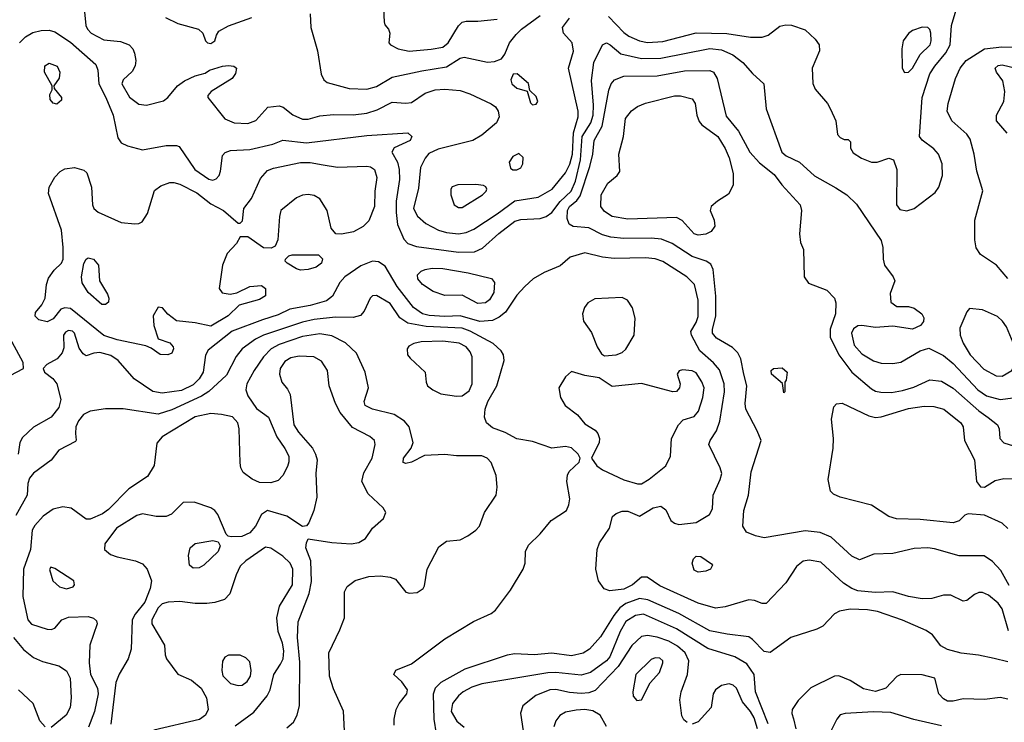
# Model space of a CAD drawing. Extents: x 1173029 to 1307123, y 522559 to 678521.
# Tile 437 of 623: x 1204894 to 1209947, y 623179 to 626784. Entities that reach past the tile are written whole.
import ezdxf

# ---------------------------------------------------------------- set-up
doc = ezdxf.new("R2010")
doc.units = 0

msp = doc.modelspace()

# ---------------------------------------------------------------- linework, layer by layer
at = {"layer": '0CON10XD'}
for points in [[(1206755.8, 626945), (1206763.9, 626773.9), (1206767.5, 626757.5), (1206786.7, 626735), (1206793.3, 626715), (1206788.8, 626665), (1206796.2, 626655), (1206836.7, 626635), (1206892.6, 626622.6), (1207005, 626632.5), (1207065, 626644.1), (1207092.5, 626665), (1207145, 626752.5), (1207165, 626770.8), (1207185, 626777.5), (1207245, 626775.9), (1207345, 626786.1)], [(1205219.5, 626895), (1205233.6, 626755), (1205241.8, 626735), (1205261.5, 626715), (1205325, 626681.3), (1205412.1, 626672.1), (1205456.2, 626655), (1205474.2, 626635), (1205482.6, 626612.6), (1205490, 626575), (1205487.4, 626547.4), (1205471.4, 626518.6), (1205424.6, 626475), (1205418.5, 626455), (1205457.1, 626387.1), (1205505, 626350), (1205545, 626345.4), (1205631.7, 626368.3), (1205654.3, 626385), (1205703.3, 626445), (1205740.3, 626469.7), (1205795, 626496.7), (1205845, 626510), (1205867.5, 626525), (1205934, 626546), (1205965, 626549.5), (1205992.5, 626545), (1206006.2, 626535), (1206002.3, 626507.7), (1205985, 626483.3), (1205876.7, 626415), (1205860, 626395), (1205858.8, 626385), (1205946.9, 626275), (1205995, 626255.4), (1206065, 626251.2), (1206105, 626267.1), (1206167.5, 626335), (1206225, 626342), (1206246.2, 626335), (1206295.4, 626295.4), (1206345.5, 626274.5), (1206375, 626274.6), (1206435, 626290.4), (1206505, 626298.5), (1206605, 626296.6), (1206675, 626305.3), (1206728.5, 626321.5), (1206805, 626360.8), (1206875, 626355.4), (1206905, 626360), (1206975, 626407.5), (1207025.4, 626424.6), (1207075, 626427.2), (1207155, 626420.7), (1207204.3, 626404.3), (1207313.3, 626353.3), (1207335, 626336.9), (1207350, 626315), (1207353.8, 626285), (1207340.5, 626255), (1207265, 626192.3), (1207219.4, 626165), (1207040.7, 626119.3), (1206993.2, 626096.8), (1206975, 626074.4), (1206950.2, 626025), (1206940.1, 625920.1), (1206914.7, 625815), (1206935, 625776.7), (1206978.7, 625738.7), (1207043.1, 625705), (1207085, 625691.9), (1207145, 625686.2), (1207185, 625692.1), (1207225, 625709.4), (1207345, 625787.4), (1207434.8, 625855.2), (1207555, 625874.2), (1207627.1, 625915), (1207695, 625998.5), (1207717.5, 626042.5), (1207730.4, 626095), (1207736.2, 626203.8), (1207760.5, 626285), (1207760.3, 626315), (1207711.2, 626535), (1207736.5, 626623.5), (1207730, 626665), (1207684.3, 626715), (1207679.5, 626745), (1207715, 626792.2)], [(1206384.6, 626815), (1206388, 626745), (1206422.1, 626625), (1206440.8, 626505), (1206454, 626475), (1206471.7, 626461.7), (1206585, 626431.5), (1206675, 626428), (1206725, 626442.2), (1206805, 626489.2), (1206958.1, 626521.9), (1207085, 626542.5), (1207155, 626586), (1207175, 626591.5), (1207295, 626566.9), (1207330.3, 626569.7), (1207365.8, 626584.2), (1207383.1, 626606.9), (1207407.3, 626665), (1207441.3, 626708.7), (1207468.5, 626735), (1207564.6, 626805)], [(1207915, 626801.2), (1207995, 626719.1), (1208020.4, 626700.4), (1208075, 626675.8), (1208115, 626667.9), (1208195, 626672.3), (1208365, 626716.6), (1208523.5, 626713.5), (1208645, 626695.3), (1208705, 626695.3), (1208735, 626705.3), (1208795, 626750.2), (1208825, 626757.7), (1208855, 626756.7), (1208925, 626732.1), (1208975.5, 626685), (1208996.5, 626655), (1208998.2, 626625), (1208961.2, 626535), (1208963.4, 626456.6), (1208977, 626427), (1209038.9, 626355), (1209055.6, 626325), (1209082, 626265), (1209090, 626195), (1209105, 626180), (1209125, 626170), (1209145, 626170), (1209158.3, 626158.3), (1209157.5, 626125), (1209170.5, 626100.5), (1209213.2, 626073.2), (1209265, 626052.9), (1209295, 626052.9), (1209353.9, 626073.9), (1209378, 626065), (1209396, 626015), (1209393.8, 625833.8), (1209410.6, 625810.6), (1209447, 625803), (1209485, 625815.5), (1209592.6, 625897.4), (1209610, 625925), (1209629.1, 625985), (1209628.5, 626045), (1209608.9, 626095), (1209585, 626121.1), (1209525, 626166.9), (1209512.2, 626185), (1209525.6, 626385), (1209564.4, 626505.6), (1209590, 626545), (1209647.2, 626615), (1209669.3, 626655), (1209675.4, 626754.6), (1209700, 626835)], [(1205641.9, 626795), (1205706, 626765), (1205812, 626735), (1205833.8, 626715), (1205846.7, 626675), (1205857.5, 626665), (1205875, 626661.4), (1205896.2, 626675), (1205903.8, 626705), (1205916, 626725), (1205965, 626752.3), (1206085, 626795.5)], [(1204892.7, 626665), (1204923.8, 626696.2), (1204961.2, 626718.8), (1205005, 626728.2), (1205045, 626731.1), (1205075, 626721.8), (1205155, 626668.9), (1205284.2, 626554.2), (1205295.4, 626525), (1205300, 626455), (1205336.6, 626385), (1205373.2, 626295), (1205397.4, 626177.4), (1205415, 626152), (1205446.8, 626136.8), (1205525, 626115.7), (1205645, 626139.2), (1205699.3, 626139.3), (1205713, 626133), (1205793.5, 626015), (1205865, 625966.2), (1205885, 625960.8), (1205902.4, 625967.6), (1205917.3, 625985), (1205925, 626007.5), (1205935, 626086.7), (1205947.8, 626102.2), (1205975, 626112.2), (1206075, 626117.8), (1206193.8, 626146.2), (1206245, 626165.4), (1206365, 626151.7), (1206675, 626190.3), (1206885, 626204.4), (1206905.7, 626185), (1206897.1, 626165), (1206815, 626126), (1206804.4, 626105), (1206833.3, 626053.3), (1206841.6, 626015), (1206843.1, 625965), (1206826.8, 625853.2), (1206825.6, 625795), (1206833.2, 625733.2), (1206865, 625658.1), (1206885.7, 625635.8), (1206930.7, 625620.7), (1207145, 625590.7), (1207227.3, 625592.7), (1207268.5, 625611.5), (1207352.4, 625687.6), (1207435, 625750.3), (1207465, 625758.9), (1207565, 625764.7), (1207595, 625774.1), (1207625, 625794.7), (1207668, 625852), (1207724.8, 625905), (1207746.8, 625955), (1207771.8, 626065), (1207780.2, 626185), (1207825.2, 626255), (1207837.1, 626295), (1207838.6, 626345), (1207827.6, 626472.4), (1207840.9, 626565), (1207884.7, 626655.3), (1207905, 626665.6), (1207925, 626655.6), (1207979.4, 626609.4), (1208085, 626584.8), (1208185, 626586.4), (1208435, 626636.6), (1208495, 626629), (1208553.9, 626603.9), (1208605.5, 626565), (1208655, 626507.5), (1208712.5, 626455), (1208725, 626327.5), (1208805.6, 626105), (1208827.5, 626085), (1208895, 626053.1), (1208972.2, 625982.2), (1209081.9, 625921.9), (1209139.2, 625885), (1209187.8, 625837.8), (1209315, 625650.8), (1209323.9, 625615), (1209324.7, 625555), (1209331.3, 625525), (1209377.1, 625465), (1209385.8, 625445), (1209360.5, 625379.5), (1209365, 625334.3), (1209395, 625312.7), (1209455, 625312.9), (1209485, 625303.8), (1209524.4, 625275), (1209534.4, 625255), (1209531.4, 625235), (1209516, 625215), (1209475, 625195.6), (1209375, 625211.2), (1209285, 625204), (1209215, 625215.8), (1209195, 625213.2), (1209172.4, 625197.6), (1209161.8, 625175), (1209175.9, 625115), (1209215, 625070.4), (1209275, 625033.8), (1209315, 625021.5), (1209375, 625020), (1209415, 625027.7), (1209514.5, 625085.5), (1209558.7, 625098.7), (1209635, 625061.5), (1209685, 625020), (1209811.1, 624885), (1209855, 624854.8), (1209925, 624834.8), (1210045, 624850.8)], [(1209435, 626514), (1209455, 626514.2), (1209475, 626535.8), (1209514.2, 626605.8), (1209565.9, 626655), (1209571.2, 626675), (1209569.7, 626715), (1209565, 626734), (1209555, 626744.4), (1209525.5, 626745.5), (1209475, 626729.4), (1209455, 626714), (1209427.1, 626675), (1209420.5, 626635), (1209423.1, 626535), (1209435, 626514)], [(1209965, 625455.6), (1209906.9, 625525), (1209825, 625580), (1209803, 625613), (1209794.7, 625655), (1209794.7, 625755.3), (1209836.1, 625906.1), (1209805, 626007.5), (1209792.7, 626095), (1209770.8, 626170.8), (1209755, 626196.9), (1209677.1, 626265), (1209654.4, 626315), (1209658.1, 626355), (1209697.1, 626482.9), (1209720.4, 626535), (1209751.5, 626575), (1209845, 626635.4), (1209934.2, 626645.8), (1210005, 626642.8)], [(1205085, 626350), (1205065, 626356.7), (1205051.2, 626375), (1205049.3, 626400.7), (1205060, 626425), (1205060, 626445), (1205021.4, 626515), (1205022.6, 626547.4), (1205045, 626561.4), (1205086.2, 626545), (1205100, 626515), (1205095.8, 626484.2), (1205070, 626445), (1205071.7, 626431.7), (1205108.8, 626385), (1205108.3, 626371.7), (1205085, 626350)], [(1209962.3, 626202.3), (1209907.5, 626265), (1209906.5, 626295), (1209944.4, 626365), (1209949.1, 626415), (1209940, 626470), (1209907.1, 626515), (1209900.6, 626535), (1209915, 626549.6), (1209935, 626552.9), (1210007.1, 626535)], [(1207525, 626347.5), (1207545, 626350), (1207552.5, 626365), (1207545, 626390), (1207511.7, 626421.7), (1207505, 626456.7), (1207446.9, 626506.9), (1207425.9, 626504.1), (1207414.4, 626475.6), (1207420, 626455), (1207445, 626433.1), (1207498.3, 626418.3), (1207515, 626357.5), (1207525, 626347.5)], [(1209971.5, 623881.5), (1209928.2, 623958.2), (1209885.6, 624005), (1209843.8, 624033.8), (1209715, 624032.4), (1209588.6, 624068.6), (1209555, 624074.7), (1209485, 624071.5), (1209375, 624045.5), (1209277.6, 624042.4), (1209203.4, 624013.4), (1209165, 624031.1), (1209058.8, 624128.8), (1209002.3, 624152.3), (1208925, 624161.6), (1208715, 624126.2), (1208670, 624135), (1208624, 624155), (1208605.8, 624185), (1208610.4, 624265), (1208634.5, 624345), (1208647.1, 624465), (1208698.5, 624625), (1208678.9, 624675), (1208620.9, 624785), (1208617.6, 624815), (1208625.8, 624905), (1208610.3, 624965), (1208594.7, 625044.7), (1208578.5, 625075), (1208551.9, 625101.9), (1208469.4, 625149.4), (1208450, 625175), (1208449.3, 625195), (1208466.1, 625265), (1208466.8, 625365), (1208452.6, 625502.6), (1208440.2, 625530.2), (1208416, 625545), (1208345, 625569.8), (1208242.5, 625635), (1208187.5, 625657.5), (1208135, 625663.5), (1207995, 625660.7), (1207928.1, 625668.1), (1207885, 625681), (1207815, 625715.9), (1207735, 625723.1), (1207714.2, 625734.2), (1207703.9, 625763.9), (1207705, 625805.5), (1207714.8, 625825), (1207753.1, 625856.9), (1207769.9, 625880.1), (1207819.6, 626030.4), (1207835.2, 626095), (1207842.5, 626165), (1207882.5, 626237.5), (1207917.2, 626422.8), (1207929.6, 626455), (1207945.6, 626475), (1207995, 626494.2), (1208165, 626495.7), (1208305, 626522.1), (1208435, 626523.3), (1208455, 626514.2), (1208472.7, 626482.7), (1208519.9, 626289.9), (1208582.2, 626212.2), (1208640.3, 626105), (1208690.6, 626050.6), (1208765, 625990), (1208805, 625936.7), (1208898.8, 625835), (1208906.2, 625805), (1208895.8, 625685.8), (1208900.7, 625640.7), (1208916.7, 625605), (1208920, 625465), (1208942.1, 625432.1), (1209036.2, 625396.2), (1209075.6, 625355.6), (1209081.7, 625331.7), (1209080.5, 625275), (1209053.1, 625196.9), (1209052.9, 625155), (1209097.3, 625065), (1209165, 624975.4), (1209265, 624889.6), (1209285, 624878.2), (1209312.6, 624872.6), (1209368.3, 624871.7), (1209425, 624881.6), (1209481.7, 624898.3), (1209565, 624936.1), (1209625, 624928.7), (1209685, 624894.1), (1209816.7, 624776.7), (1209863.5, 624743.5), (1209911.5, 624705), (1209920, 624685), (1209924.4, 624635), (1209945, 624612.2), (1210065, 624576.1)], [(1208375, 625677.9), (1208355, 625684.6), (1208294.1, 625754.1), (1208265, 625770), (1208015, 625760), (1207935, 625774.6), (1207895, 625800.4), (1207875.5, 625825), (1207877.8, 625885), (1207911.4, 625945), (1207960, 625985), (1207974.1, 626005.9), (1207968.8, 626095), (1207992.7, 626185), (1208002.6, 626277.4), (1208034, 626316), (1208065, 626338.9), (1208105, 626356.5), (1208255, 626393.8), (1208285, 626393.6), (1208345, 626377.5), (1208360.6, 626355), (1208368.5, 626295), (1208381.5, 626261.5), (1208395, 626244.4), (1208477.5, 626185), (1208515, 626123.1), (1208535.2, 626075.2), (1208555.6, 625994.4), (1208555.7, 625934.3), (1208531.2, 625888.8), (1208475, 625853.1), (1208443.3, 625825), (1208438.1, 625805), (1208458.6, 625755), (1208461.4, 625725), (1208442.8, 625697.2), (1208415, 625684.5), (1208375, 625677.9)], [(1207445, 626014), (1207465, 626023.3), (1207476.7, 626045), (1207477, 626077), (1207455, 626097.5), (1207425, 626082.5), (1207406.4, 626053.6), (1207412.3, 626022.3), (1207425, 626014), (1207445, 626014)], [(1205655, 625063.8), (1205615, 625066.2), (1205568.9, 625098.9), (1205540.9, 625110.9), (1205395, 625142.1), (1205325, 625164), (1205155, 625302.1), (1205125, 625306.1), (1205105, 625299.5), (1205065, 625250), (1205035, 625234.7), (1204992, 625245), (1204972.8, 625262.8), (1204975, 625281.2), (1205008.1, 625321.9), (1205024.4, 625355), (1205031.5, 625425), (1205041.9, 625458.1), (1205070.3, 625499.7), (1205107.8, 625535), (1205116.5, 625555), (1205117.8, 625615), (1205108.5, 625705), (1205042.1, 625892.1), (1205045.8, 625925), (1205074.6, 625975.4), (1205101.9, 626005), (1205125, 626018.5), (1205175.4, 626025.4), (1205222.4, 626012.4), (1205238.3, 625998.3), (1205263, 625925), (1205267.3, 625835), (1205274.3, 625815), (1205296.8, 625796.8), (1205415, 625744.4), (1205485, 625737.5), (1205505, 625738), (1205523, 625747), (1205550.2, 625789.8), (1205585, 625908.1), (1205618.7, 625931.3), (1205665, 625948.5), (1205685, 625949.6), (1205715, 625940.7), (1205802.5, 625895), (1205875, 625839.7), (1205940, 625805), (1206015, 625740), (1206025, 625740), (1206037.5, 625752.5), (1206044, 625815), (1206083, 625867), (1206129.9, 625970.1), (1206165, 626010), (1206197.1, 626022.9), (1206335, 626051.7), (1206385, 626051.6), (1206450.7, 626039.3), (1206525, 626027.5), (1206675, 626033.5), (1206695, 626029.5), (1206714.4, 626015), (1206727.5, 625975), (1206716.9, 625905), (1206714.5, 625825), (1206685, 625752.5), (1206656.1, 625723.9), (1206606.7, 625695), (1206545, 625684.2), (1206515.9, 625685.9), (1206492, 625715), (1206471.4, 625805), (1206434.5, 625864.5), (1206405, 625882.9), (1206375, 625887.8), (1206345, 625883.6), (1206315, 625870.4), (1206234.3, 625805), (1206227.1, 625775), (1206218.8, 625655), (1206205, 625622.5), (1206185, 625611.2), (1206145, 625612.9), (1206065, 625670), (1206025, 625670), (1206006.7, 625635), (1205958.9, 625585), (1205934.7, 625525.3), (1205917.5, 625405), (1205933, 625383), (1205973.6, 625376.4), (1206007.7, 625382.3), (1206075, 625416), (1206135, 625420), (1206155.8, 625405), (1206155, 625366.7), (1206125, 625348.1), (1206020, 625320), (1205964.4, 625265), (1205875, 625212.4), (1205795, 625229.5), (1205699.2, 625239.2), (1205655, 625273.3), (1205626.7, 625305), (1205605, 625308.8), (1205579.4, 625265), (1205582.2, 625215), (1205605, 625147.5), (1205665, 625126.2), (1205681.2, 625105), (1205683.8, 625095), (1205675, 625072.5), (1205655, 625063.8)], [(1207165, 625821.4), (1207269.2, 625885), (1207288, 625905), (1207291.2, 625915), (1207285.9, 625925.9), (1207274.1, 625934.1), (1207235, 625939.4), (1207143, 625937), (1207114.1, 625925.9), (1207106.2, 625913.8), (1207106.1, 625886.1), (1207123.8, 625835), (1207145, 625821.4), (1207165, 625821.4)], [(1208486.2, 624725), (1208510.6, 624875), (1208509.7, 624915), (1208485, 624987.3), (1208455, 625023.9), (1208384.6, 625085), (1208340.8, 625165), (1208338.8, 625185), (1208365, 625230.8), (1208375, 625261.2), (1208376.2, 625345), (1208357.1, 625425), (1208318.1, 625465), (1208195, 625543.8), (1208155, 625557.1), (1208105, 625562.8), (1207945, 625558.8), (1207885, 625566), (1207795, 625588.1), (1207719.2, 625565), (1207668, 625522), (1207585, 625486.6), (1207529.4, 625455), (1207486.5, 625415), (1207445, 625370.5), (1207386.2, 625283.8), (1207355, 625257.2), (1207319.6, 625240.4), (1207255, 625235.2), (1207155, 625265.2), (1207075, 625260.9), (1206995, 625265.7), (1206961.1, 625275), (1206915, 625307.1), (1206831.6, 625415), (1206769.5, 625519.5), (1206735, 625541.5), (1206705, 625544.6), (1206645, 625522), (1206561.8, 625465), (1206537.1, 625435), (1206498.8, 625365), (1206468, 625342), (1206385, 625316.9), (1206280.4, 625299.6), (1206219.9, 625270.1), (1206140.6, 625245), (1205985, 625185.2), (1205861.3, 625088.7), (1205847.9, 625062.1), (1205835.7, 624975), (1205815, 624940.7), (1205785, 624910), (1205725, 624882.4), (1205625, 624868.3), (1205577, 624877), (1205481.5, 624941.5), (1205398.9, 625035), (1205361.7, 625061.7), (1205305, 625075.9), (1205275, 625073.3), (1205235, 625060), (1205219.5, 625069.5), (1205199.2, 625099.2), (1205175.4, 625175), (1205165, 625185.4), (1205145, 625190), (1205128.9, 625181.1), (1205119.6, 625165), (1205119.7, 625100.3), (1205112, 625075), (1205086.8, 625043.2), (1205033.3, 625015), (1205013.8, 624995), (1205022, 624975), (1205063.8, 624943.8), (1205085.4, 624915.4), (1205105.5, 624835), (1205095.4, 624795), (1205055.2, 624744.8), (1204965, 624693.8), (1204909.2, 624640.8), (1204894.6, 624615), (1204885.4, 624555)], [(1205335, 625322.5), (1205315, 625322.9), (1205245, 625384.2), (1205215, 625433.8), (1205211.1, 625465), (1205223.3, 625533.3), (1205234.4, 625555.6), (1205245, 625562.7), (1205272.5, 625555), (1205299.2, 625525), (1205304.2, 625444.2), (1205345, 625376.2), (1205351.4, 625355), (1205349.2, 625335), (1205335, 625322.5)], [(1206335, 625499.4), (1206315, 625505.6), (1206266.7, 625535), (1206256.7, 625545), (1206257.5, 625555), (1206275, 625573.3), (1206292.3, 625577.7), (1206427.3, 625577.3), (1206447.1, 625557.1), (1206442.5, 625535), (1206416.2, 625515), (1206375, 625503.1), (1206335, 625499.4)], [(1207245, 625327.8), (1207165, 625370), (1207075, 625369.2), (1207015, 625390.4), (1206960.6, 625425), (1206937.1, 625455), (1206936, 625475), (1206955, 625494), (1206975, 625503.1), (1207011.1, 625508.9), (1207065, 625507.5), (1207195, 625485.8), (1207315.6, 625455.6), (1207330.8, 625435), (1207326.4, 625385), (1207305, 625346.7), (1207285, 625331.6), (1207245, 625327.8)], [(1206815.6, 623165), (1206815.6, 623195), (1206826.5, 623245), (1206842.2, 623275), (1206881.4, 623325), (1206883.8, 623346.2), (1206855, 623386.2), (1206813.3, 623425), (1206824.1, 623445.9), (1206905, 623479.2), (1207075, 623606.9), (1207222.9, 623697.1), (1207313.2, 623736.8), (1207336.4, 623753.6), (1207412.8, 623857.2), (1207478.5, 623965), (1207487.7, 623995), (1207489.6, 624055), (1207505, 624088.1), (1207565, 624145.7), (1207621.4, 624215), (1207700, 624265), (1207712.5, 624295), (1207716.7, 624325), (1207702.5, 624415), (1207705, 624447.5), (1207714.5, 624465.5), (1207765.6, 624514.4), (1207770, 624535), (1207760, 624555), (1207725, 624588), (1207695, 624594.2), (1207625, 624585.6), (1207525, 624620), (1207445, 624634.4), (1207386, 624666), (1207320.2, 624690.2), (1207290, 624715), (1207278.6, 624745), (1207282.1, 624785), (1207296.8, 624825), (1207342.9, 624905), (1207380, 625035), (1207376, 625065), (1207364.4, 625084.4), (1207322.9, 625122.9), (1207205, 625186.2), (1207165, 625201.6), (1206979.3, 625209.3), (1206885, 625226.9), (1206845.2, 625255), (1206795, 625327.7), (1206725, 625369.4), (1206705, 625367.1), (1206692.9, 625355), (1206661.5, 625288.5), (1206642.8, 625267.2), (1206605, 625255.4), (1206515, 625258.6), (1206405, 625246.2), (1206345, 625232), (1206144.4, 625165), (1206104.8, 625145.2), (1206036.2, 625095), (1206004.8, 625055.2), (1205955, 624960.9), (1205863.9, 624876.1), (1205827.8, 624852.2), (1205675, 624782.9), (1205605, 624760.6), (1205425, 624787.9), (1205335, 624787.7), (1205255, 624775.3), (1205222.2, 624757.8), (1205195, 624726.5), (1205182.5, 624695), (1205180.7, 624660.7), (1205184, 624626), (1205179.7, 624620.3), (1205094.6, 624575.4), (1205055.9, 624524.1), (1204965, 624458.2), (1204945, 624432.5), (1204936.2, 624405), (1204932.9, 624345), (1204875, 624240)], [(1207895, 625060), (1207955, 625063.8), (1207985, 625076.2), (1208005, 625093.8), (1208047.1, 625165), (1208053, 625253), (1208039.2, 625305), (1208013.8, 625345), (1207985, 625359.2), (1207845, 625351.4), (1207809.1, 625330.9), (1207792.4, 625307.6), (1207781.6, 625275), (1207786.9, 625236.9), (1207829.2, 625179.2), (1207858, 625105), (1207880.5, 625070.5), (1207895, 625060)], [(1209935, 624954.6), (1209985.6, 624985), (1209997.5, 625005), (1210008.2, 625045), (1210000, 625105), (1209957.6, 625207.6), (1209937.6, 625237.6), (1209911.4, 625261.4), (1209835, 625295.8), (1209768.3, 625301.7), (1209754, 625286), (1209718.8, 625201.2), (1209719.6, 625165), (1209736.2, 625125), (1209772, 625065), (1209841.4, 624991.4), (1209905, 624956.2), (1209935, 624954.6)], [(1204845, 624958.8), (1204913.8, 624995), (1204912, 625025), (1204811.3, 625211.3)], [(1206561.5, 623135), (1206555.4, 623235.4), (1206505, 623351.2), (1206483.4, 623416.6), (1206480.6, 623535), (1206537.3, 623652.7), (1206560, 623715), (1206560.7, 623849.3), (1206574.1, 623875.9), (1206615, 623906), (1206685, 623926.9), (1206745, 623930.5), (1206795, 623923.6), (1206823.1, 623913.1), (1206876.4, 623846.4), (1206895, 623841.1), (1206934.4, 623845.6), (1206963.8, 623865), (1206971.2, 623878.8), (1206984.5, 623965.5), (1207045, 624078.6), (1207085, 624108.1), (1207155, 624115.6), (1207193.8, 624136.2), (1207235, 624164.3), (1207252.9, 624185), (1207280, 624255), (1207338.9, 624345), (1207343.9, 624386.1), (1207339.4, 624445), (1207312.9, 624512.9), (1207292.2, 624535), (1207265, 624545.9), (1207135, 624546.9), (1207075, 624553.8), (1206971.4, 624548.6), (1206905, 624514), (1206875, 624506.7), (1206861.7, 624511.7), (1206863.3, 624535), (1206903.8, 624585), (1206914, 624615), (1206893.1, 624695), (1206869.4, 624725), (1206815, 624758.9), (1206705, 624785.5), (1206667.5, 624805), (1206661.1, 624825), (1206684.6, 624895.4), (1206666.8, 624975), (1206622.3, 625072.3), (1206566.8, 625126.7), (1206495, 625162.9), (1206435, 625172.5), (1206345, 625158.1), (1206225, 625118.3), (1206185.3, 625095), (1206144.7, 625055), (1206097.3, 624985), (1206060, 624915), (1206053.8, 624885), (1206064.7, 624854.7), (1206109.5, 624789.5), (1206170, 624745), (1206213, 624643), (1206254.8, 624584.8), (1206274.7, 624545), (1206275.9, 624515), (1206268.3, 624491.7), (1206245, 624445.7), (1206220.4, 624419.6), (1206182.4, 624407.6), (1206125, 624409.5), (1206086.3, 624426.3), (1206040.5, 624460.5), (1206028.6, 624485), (1206025, 624510), (1206019.5, 624685), (1206013.3, 624715), (1205986.1, 624746.1), (1205929.1, 624759.1), (1205875, 624763.4), (1205795, 624746.5), (1205625.6, 624644.4), (1205597.9, 624612.1), (1205583.6, 624496.4), (1205550.3, 624439.7), (1205453.8, 624376.2), (1205349.2, 624270.8), (1205319.2, 624249.2), (1205255, 624222), (1205235, 624221.1), (1205157.4, 624277.4), (1205115, 624284.7), (1205065, 624272.3), (1205015, 624237.3), (1204971.1, 624188.9), (1204957.3, 624165), (1204948.7, 624065), (1204912.9, 623965), (1204910.5, 623825), (1204927.9, 623745), (1204936.2, 623705), (1204955, 623682.3), (1205035, 623656.7), (1205055, 623655.6), (1205075, 623662.9), (1205110, 623705), (1205145, 623719.3), (1205245, 623721.1), (1205273, 623713), (1205288.9, 623698.9), (1205290.8, 623685), (1205254.4, 623575), (1205250.9, 623485), (1205256.7, 623425), (1205292.7, 623355), (1205296.2, 623325), (1205278.4, 623235), (1205246.6, 623153.4)], [(1207135, 624852.4), (1207165, 624854.7), (1207200.3, 624879.7), (1207216.5, 624915), (1207215.3, 625055), (1207205, 625079.5), (1207184.6, 625105), (1207150, 625125), (1207065, 625134.8), (1206955, 625130.9), (1206916.9, 625123.1), (1206890.9, 625109.1), (1206882.9, 625095), (1206884.4, 625065), (1206897, 625047), (1206975.5, 624975.5), (1206980, 624925), (1206987.5, 624905), (1207014.2, 624884.2), (1207055, 624865.3), (1207135, 624852.4)], [(1206265, 623150.6), (1206299.6, 623180.4), (1206317.8, 623215), (1206329.1, 623265), (1206332.4, 623487.6), (1206319.2, 623615), (1206323.3, 623695), (1206379.7, 623840.3), (1206391.6, 623901.6), (1206387.3, 624007.3), (1206362.9, 624075), (1206365, 624100), (1206375, 624120), (1206495, 624100.9), (1206595, 624094.6), (1206635, 624100.9), (1206668.1, 624121.9), (1206705, 624175.8), (1206760.6, 624225), (1206773.3, 624255), (1206759.3, 624279.3), (1206681.5, 624351.5), (1206650, 624415), (1206660.6, 624459.4), (1206702.7, 624535), (1206717.9, 624605), (1206714.4, 624625), (1206691.4, 624645), (1206602.2, 624692.2), (1206539.2, 624769.2), (1206514.2, 624814.2), (1206482.9, 624905), (1206474.4, 624985), (1206442, 625032), (1206403.7, 625053.7), (1206327.5, 625057.5), (1206285, 625048.5), (1206255, 625030), (1206231.3, 624995), (1206226.9, 624965), (1206240, 624925), (1206268.9, 624888.9), (1206281.7, 624861.7), (1206301.3, 624705), (1206325, 624668.2), (1206395.9, 624585.9), (1206412.7, 624555), (1206420.5, 624525), (1206414.4, 624455), (1206419.5, 624335), (1206403.3, 624265), (1206377.6, 624202.4), (1206365, 624186.7), (1206345, 624183.3), (1206265, 624237.5), (1206165, 624266.2), (1206135.5, 624245), (1206104.6, 624185), (1206075, 624150.9), (1206033.2, 624133.2), (1205980, 624130), (1205963.9, 624133.9), (1205953.9, 624143.9), (1205910, 624245), (1205895.7, 624265), (1205875, 624279.5), (1205789.3, 624309.3), (1205733, 624307), (1205673, 624247), (1205645.6, 624234.4), (1205595, 624234.6), (1205525, 624248.7), (1205495, 624240.7), (1205390.4, 624175), (1205331.5, 624095), (1205328.9, 624065), (1205360.2, 624040.2), (1205395, 624027.3), (1205487.9, 624007.9), (1205525, 623991.8), (1205548.4, 623965), (1205570.2, 623905), (1205564.4, 623865), (1205536.7, 623795), (1205485.9, 623734.1), (1205470.9, 623705), (1205466.2, 623553.8), (1205450.8, 623505), (1205404.3, 623425.7), (1205386.9, 623383.1), (1205361.1, 623168.9)], [(1208065, 624402.4), (1208085, 624402.8), (1208125, 624426), (1208209.4, 624495), (1208233.2, 624545), (1208239.3, 624635), (1208274.7, 624705.3), (1208298.7, 624731.3), (1208355, 624747.8), (1208376.8, 624775), (1208400.3, 624845), (1208406.4, 624895), (1208395, 624926.7), (1208365, 624972.5), (1208345, 624982.5), (1208295, 624987.1), (1208277.7, 624982.3), (1208268.8, 624965), (1208284.2, 624915), (1208280.8, 624895), (1208265, 624876), (1208245.8, 624874.2), (1208085, 624917.8), (1207935, 624902.5), (1207867.3, 624947.3), (1207795, 624958.2), (1207725, 624979.1), (1207695, 624952.5), (1207660.4, 624895), (1207670, 624845), (1207692.9, 624805), (1207756.8, 624756.8), (1207795, 624710.8), (1207847.3, 624677.3), (1207861.4, 624661.4), (1207870, 624635), (1207868.2, 624615), (1207829.2, 624535), (1207855.3, 624495.3), (1207884.2, 624475), (1207995, 624423.3), (1208065, 624402.4)], [(1208815, 624870), (1208808.3, 624918.3), (1208752, 624965), (1208751.2, 624985), (1208762.5, 624995), (1208807.5, 624997.5), (1208833.3, 624975), (1208827.5, 624935), (1208820, 624925), (1208820, 624875), (1208815, 624870)], [(1209965, 624174.3), (1209935, 624200), (1209845, 624241.4), (1209761.7, 624248.3), (1209745, 624242.5), (1209715, 624213.3), (1209685, 624202), (1209515, 624219.5), (1209393.1, 624223.1), (1209355, 624235.5), (1209265, 624293.6), (1209104.6, 624334.6), (1209069.7, 624349.7), (1209055.7, 624365.7), (1209042.2, 624425), (1209068.8, 624585), (1209070, 624635), (1209060, 624735), (1209072.7, 624797.3), (1209086.1, 624813.9), (1209115, 624815.8), (1209250.9, 624750.9), (1209285, 624742.3), (1209315, 624746.1), (1209455, 624788.4), (1209535, 624801.8), (1209585, 624799.2), (1209635.8, 624785.8), (1209723.1, 624715), (1209736.5, 624695), (1209742.5, 624625), (1209793.5, 624525), (1209804.4, 624415), (1209825, 624388), (1209845, 624385.8), (1209900.2, 624419.8), (1209945, 624430), (1210092.6, 624427.4)], [(1209968.1, 623648.1), (1209935, 623761.1), (1209915, 623790.5), (1209865, 623831.5), (1209835, 623845.6), (1209815.6, 623844.4), (1209794.4, 623835.6), (1209755, 623804), (1209735, 623800), (1209671.9, 623831.9), (1209635, 623830.6), (1209575, 623814.5), (1209525, 623812.9), (1209455, 623824.6), (1209375, 623848.8), (1209284.1, 623845.9), (1209195, 623854.2), (1209165, 623865.3), (1209122.3, 623892.3), (1209005, 624000.4), (1208945, 624011.5), (1208915, 624006.2), (1208880.7, 623979.3), (1208825.4, 623895), (1208725, 623788.9), (1208705, 623787.8), (1208665, 623803.5), (1208635, 623807.5), (1208515, 623771.8), (1208465, 623764.6), (1208375, 623791.2), (1208178.8, 623878.8), (1208114.5, 623924.5), (1208085, 623923.5), (1208039.2, 623885), (1207995, 623862.5), (1207922.9, 623852.9), (1207893.8, 623863.8), (1207864.4, 623905), (1207850.4, 623965), (1207858.2, 624065), (1207869.8, 624100.2), (1207920, 624175), (1207936.7, 624235), (1207955, 624251.2), (1207985, 624262.5), (1208015, 624262.5), (1208075, 624236.7), (1208145, 624280), (1208185, 624287.8), (1208209.5, 624269.5), (1208235.7, 624215), (1208255, 624200), (1208276.4, 624193.6), (1208365, 624203.9), (1208434.1, 624245.9), (1208448.5, 624275), (1208453.5, 624345), (1208489.5, 624425), (1208496.5, 624455), (1208488.1, 624485), (1208430.8, 624605), (1208437.1, 624625), (1208469.5, 624675), (1208486.2, 624725)], [(1205999.8, 623160.2), (1206095, 623230.8), (1206164.8, 623315.2), (1206180, 623345), (1206198.6, 623425), (1206232, 623478), (1206246.3, 623505), (1206250, 623545), (1206243.1, 623585), (1206220.8, 623645), (1206214.3, 623715.7), (1206227.8, 623775), (1206294.2, 623885), (1206295.3, 623965), (1206282.4, 623995), (1206245, 624031.8), (1206182.9, 624072.9), (1206155, 624077.8), (1206055, 624007.6), (1206025, 623980), (1206004.3, 623935.7), (1205972.6, 623837.4), (1205945, 623808.6), (1205895, 623793.5), (1205855, 623788.9), (1205795, 623788.1), (1205715, 623798.9), (1205655.5, 623795.5), (1205625, 623787.5), (1205605, 623765.7), (1205572.9, 623705), (1205572.7, 623685), (1205637.5, 623575), (1205640, 623525), (1205646.7, 623505), (1205705.5, 623425.5), (1205775, 623395.4), (1205825, 623354.5), (1205853.1, 623305), (1205861.5, 623245), (1205846.9, 623215), (1205816.3, 623193.7), (1205582, 623138)], [(1205785, 623970.6), (1205766, 623985), (1205760, 624035), (1205768.8, 624075), (1205795, 624095.8), (1205885, 624112), (1205912.5, 624105), (1205923.3, 624085), (1205912.5, 624055), (1205838.8, 623985), (1205815, 623972.2), (1205785, 623970.6)], [(1208375, 623948.6), (1208355, 623960), (1208345.6, 623995), (1208352.6, 624017.4), (1208365, 624031.2), (1208389.5, 624029.5), (1208445, 623992.5), (1208448.8, 623985), (1208438.8, 623965), (1208415, 623954.3), (1208375, 623948.6)], [(1205135, 623864.5), (1205168, 623875), (1205175.7, 623885), (1205172.5, 623905), (1205075, 623968.8), (1205053.3, 623975), (1205046.7, 623963.3), (1205064, 623905), (1205098.8, 623875), (1205135, 623864.5)], [(1209965, 623489.2), (1209895, 623506.5), (1209815, 623524.3), (1209725, 623533.2), (1209655, 623552.9), (1209621.2, 623571.2), (1209578.7, 623628.7), (1209545, 623650.4), (1209425, 623703.3), (1209296.8, 623746.8), (1209245.5, 623755.5), (1209155, 623759.5), (1209100.2, 623749.8), (1209074.7, 623735.3), (1209015, 623671.5), (1208985, 623656.4), (1208852, 623615), (1208745, 623536.5), (1208715, 623542.5), (1208655, 623604.6), (1208635, 623617.9), (1208525, 623630.8), (1208435, 623648.6), (1208276.9, 623736.9), (1208117.1, 623807.1), (1208075, 623814.8), (1208005, 623788), (1207973.8, 623766.2), (1207942.6, 623727.4), (1207875, 623617.5), (1207817.8, 623555), (1207785, 623534.6), (1207725, 623520), (1207625, 623533.9), (1207535, 623524.6), (1207435, 623530.4), (1207395, 623523.1), (1207178.5, 623451.5), (1207056, 623384), (1207026.1, 623355), (1207016.2, 623323.8), (1207019, 623195), (1207030.5, 623120.5)], [(1208735, 623170.6), (1208670.2, 623335), (1208662.4, 623425), (1208625, 623479.2), (1208564.3, 623514.3), (1208425, 623557.3), (1208265, 623659.4), (1208095, 623734.4), (1208055, 623727.6), (1208004.1, 623695.9), (1207975, 623644.6), (1207922.7, 623515), (1207905, 623494.8), (1207822.7, 623435), (1207775, 623420.8), (1207645, 623434.3), (1207605, 623433), (1207265, 623375.7), (1207215, 623358.8), (1207170, 623335), (1207145, 623314.4), (1207114.6, 623275), (1207108.2, 623235), (1207136.5, 623185), (1207174.2, 623154.2)], [(1208318.5, 623178.5), (1208301.7, 623191.7), (1208292.1, 623212.1), (1208281.2, 623295), (1208287.9, 623335), (1208320.7, 623425), (1208328.6, 623495), (1208309.4, 623535), (1208269.1, 623569.1), (1208225, 623595.2), (1208165, 623616.6), (1208115.9, 623624.1), (1208085, 623618.9), (1208035, 623573.8), (1207965.4, 623464.6), (1207847.9, 623342.1), (1207815, 623330.2), (1207775, 623327.4), (1207715, 623332.5), (1207645, 623348), (1207615, 623346.2), (1207543.5, 623316.5), (1207476.6, 623263.4), (1207463.6, 623226.4), (1207477.9, 623135)], [(1204861.5, 623615), (1204913.4, 623553.4), (1204965, 623511.4), (1205011.1, 623491.1), (1205095, 623469.6), (1205135, 623443.1), (1205152.3, 623405), (1205157.9, 623305), (1205153.8, 623255), (1205133.3, 623215), (1205055, 623152.9)], [(1206015, 623367.1), (1206035, 623370), (1206061.2, 623388.8), (1206077.9, 623415), (1206082.7, 623445), (1206075, 623488.8), (1206055, 623510.6), (1206025, 623523.3), (1205965, 623524.3), (1205947.4, 623512.6), (1205935, 623492.5), (1205930.5, 623445), (1205936.9, 623416.9), (1205975, 623378.1), (1206015, 623367.1)], [(1208060.5, 623290.5), (1208085, 623293.8), (1208128.9, 623381.1), (1208176.9, 623435), (1208194.3, 623485), (1208194.2, 623495), (1208178.6, 623508.6), (1208155, 623510), (1208135, 623501.9), (1208056.2, 623425), (1208040.8, 623335), (1208042.5, 623312.5), (1208060.5, 623290.5)], [(1209965, 623298.5), (1209925, 623306.2), (1209844.6, 623295.4), (1209735, 623300), (1209685, 623287.3), (1209655, 623287.5), (1209635, 623298.9), (1209611.5, 623325), (1209590, 623405), (1209525, 623422.5), (1209415, 623424.2), (1209395, 623414), (1209339.2, 623355), (1209285, 623337.7), (1209225, 623351.5), (1209155, 623394.3), (1209097.3, 623417.3), (1209075, 623416), (1208954.2, 623355.8), (1208889.3, 623290.7), (1208857.5, 623245), (1208855.8, 623225), (1208865, 623196.7), (1208877.5, 623145)], [(1208680, 623145), (1208662.3, 623202.3), (1208645, 623234.1), (1208603.7, 623283.7), (1208572, 623355), (1208555, 623370.4), (1208535, 623376.1), (1208495, 623368.2), (1208464.3, 623345), (1208453.3, 623325), (1208442.5, 623255), (1208375, 623181.2), (1208345, 623169.5)], [(1205025, 623156), (1204996.6, 623186.6), (1204962.9, 623275), (1204887.5, 623345)], [(1207905, 623157.1), (1207873.5, 623215), (1207835, 623238.1), (1207795, 623244.8), (1207749.1, 623240.9), (1207695, 623231.1), (1207665.3, 623214.7), (1207645, 623186), (1207635.4, 623155)], [(1209625, 623160.3), (1209483.1, 623193.1), (1209365, 623229.7), (1209275, 623232.6), (1209130, 623225), (1209105, 623217.1), (1209087.1, 623195), (1209040.1, 623099.9)]]:
    msp.add_lwpolyline(points, dxfattribs=at)

doc.saveas('drawing.dxf')
